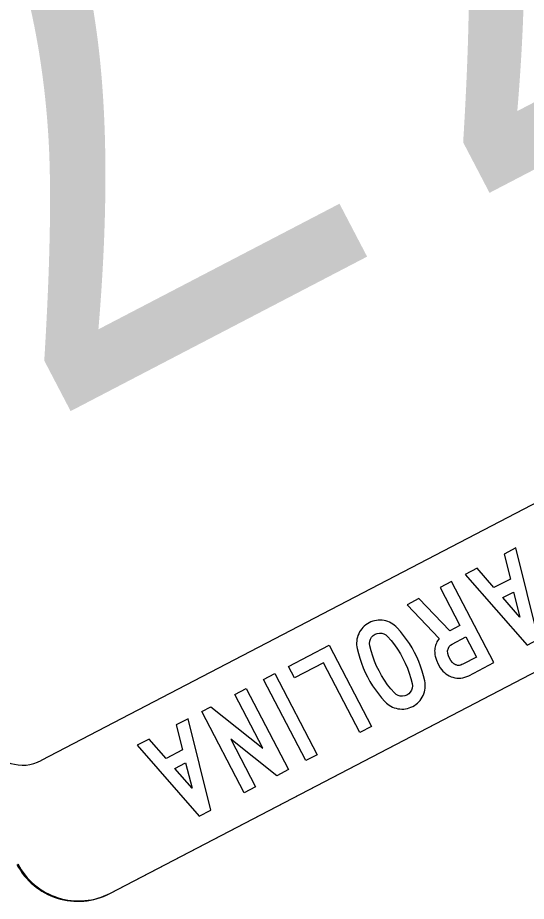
# Model space of a CAD drawing. Extents: x 2001876 to 2025694, y 804561 to 868938.
# Drawn here: x 2012234.58 to 2012255.66, y 823533.28 to 823569.94 of the extents above; entities that cross this region are included whole.
import ezdxf

# ---------------------------------------------------------------- set-up
doc = ezdxf.new("R2010")
doc.units = 0
doc.layers.add('TR SN EXTRUDED PANEL SIGNS- MOUNTED OVERHEAD', color=7, linetype='Continuous')

msp = doc.modelspace()

# ---------------------------------------------------------------- linework, layer by layer
at = {"layer": 'TR SN EXTRUDED PANEL SIGNS- MOUNTED OVERHEAD'}
for p, q in [((2012238.39, 823533.606), (2012300.687, 823566.097)), ((2012238.422, 823533.623), (2012300.72, 823566.114)), ((2012235.555, 823539.12), (2012235.555, 823539.12)), ((2012234.577, 823534.831), (2012234.577, 823534.831)), ((2012238.423, 823533.622), (2012238.422, 823533.623))]:
    msp.add_line(p, q, dxfattribs=at)
for points in [[(2012297.847, 823571.622), (2012297.846, 823571.623), (2012274.85, 823559.615), (2012274.981, 823559.48), (2012275.854, 823559.707), (2012276.263, 823559.39), (2012276.671, 823559.43), (2012277.253, 823559.302), (2012277.946, 823558.492), (2012277.484, 823556.231), (2012275.651, 823554.247), (2012275.566, 823553.845), (2012269.857, 823551.127), (2012267.951, 823552.002), (2012264.509, 823550.284), (2012262.95, 823550.815), (2012259.878, 823551.806), (2012235.555, 823539.12)], [(2012255.696, 823543.906), (2012256.17, 823544.153), (2012255.23, 823547.943), (2012254.74, 823547.687), (2012254.997, 823546.65), (2012254.319, 823546.297), (2012253.616, 823547.101), (2012253.126, 823546.846), (2012255.696, 823543.906)], [(2012252.051, 823544.188), (2012252.015, 823544.141), (2012251.984, 823544.091), (2012251.955, 823544.042), (2012251.931, 823543.992), (2012251.91, 823543.941), (2012251.892, 823543.889), (2012251.879, 823543.837), (2012251.869, 823543.783), (2012251.862, 823543.729), (2012251.859, 823543.674), (2012251.86, 823543.618), (2012251.864, 823543.562), (2012251.872, 823543.504), (2012251.884, 823543.446), (2012251.932, 823543.28), (2012252.003, 823543.118), (2012252.093, 823542.97), (2012252.203, 823542.834), (2012252.262, 823542.773), (2012252.324, 823542.72), (2012252.391, 823542.674), (2012252.462, 823542.633), (2012252.537, 823542.601), (2012252.616, 823542.575), (2012252.699, 823542.556), (2012252.784, 823542.543), (2012252.868, 823542.54), (2012252.951, 823542.544), (2012253.032, 823542.557), (2012253.113, 823542.577), (2012253.193, 823542.605), (2012253.271, 823542.641), (2012254.312, 823543.184), (2012252.557, 823546.549), (2012252.081, 823546.3), (2012252.903, 823544.724), (2012252.484, 823544.505), (2012251.206, 823545.844), (2012250.715, 823545.588), (2012252.051, 823544.188)], [(2012255.13, 823546.114), (2012255.396, 823545.065), (2012254.683, 823545.88), (2012255.13, 823546.114)], [(2012249.179, 823542.407), (2012249.289, 823542.226), (2012249.407, 823542.051), (2012249.531, 823541.883), (2012249.663, 823541.721), (2012249.801, 823541.566), (2012249.857, 823541.509), (2012249.917, 823541.458), (2012249.979, 823541.413), (2012250.045, 823541.373), (2012250.113, 823541.34), (2012250.185, 823541.312), (2012250.261, 823541.289), (2012250.339, 823541.272), (2012250.419, 823541.262), (2012250.498, 823541.258), (2012250.576, 823541.26), (2012250.653, 823541.269), (2012250.729, 823541.284), (2012250.804, 823541.306), (2012250.878, 823541.335), (2012250.952, 823541.369), (2012251.023, 823541.41), (2012251.089, 823541.455), (2012251.15, 823541.505), (2012251.206, 823541.558), (2012251.257, 823541.617), (2012251.303, 823541.679), (2012251.345, 823541.747), (2012251.382, 823541.819), (2012251.413, 823541.892), (2012251.437, 823541.968), (2012251.456, 823542.043), (2012251.468, 823542.119), (2012251.473, 823542.196), (2012251.473, 823542.273), (2012251.466, 823542.351), (2012251.452, 823542.43), (2012251.402, 823542.634), (2012251.343, 823542.834), (2012251.276, 823543.032), (2012251.2, 823543.227), (2012251.115, 823543.42), (2012251.021, 823543.609), (2012250.921, 823543.792), (2012250.812, 823543.972), (2012250.696, 823544.144), (2012250.573, 823544.312), (2012250.442, 823544.476), (2012250.303, 823544.633), (2012250.247, 823544.69), (2012250.187, 823544.741), (2012250.124, 823544.787), (2012250.058, 823544.827), (2012249.989, 823544.861), (2012249.916, 823544.89), (2012249.84, 823544.913), (2012249.761, 823544.93), (2012249.68, 823544.943), (2012249.601, 823544.947), (2012249.522, 823544.946), (2012249.444, 823544.937), (2012249.367, 823544.922), (2012249.292, 823544.9), (2012249.217, 823544.873), (2012249.144, 823544.837), (2012249.072, 823544.797), (2012249.006, 823544.751), (2012248.944, 823544.702), (2012248.888, 823544.647), (2012248.836, 823544.588), (2012248.79, 823544.524), (2012248.748, 823544.457), (2012248.712, 823544.384), (2012248.681, 823544.309), (2012248.657, 823544.234), (2012248.64, 823544.157), (2012248.629, 823544.08), (2012248.624, 823544.002), (2012248.626, 823543.924), (2012248.634, 823543.846), (2012248.649, 823543.766), (2012248.699, 823543.563), (2012248.757, 823543.363), (2012248.825, 823543.165), (2012248.9, 823542.972), (2012248.984, 823542.781), (2012249.076, 823542.595), (2012249.179, 823542.407)], [(2012249.454, 823543.043), (2012249.367, 823543.248), (2012249.291, 823543.457), (2012249.225, 823543.67), (2012249.17, 823543.887), (2012249.16, 823543.98), (2012249.169, 823544.072), (2012249.2, 823544.161), (2012249.248, 823544.242), (2012249.312, 823544.309), (2012249.392, 823544.361), (2012249.481, 823544.396), (2012249.572, 823544.409), (2012249.667, 823544.403), (2012249.758, 823544.375), (2012249.839, 823544.331), (2012249.91, 823544.268), (2012250.056, 823544.099), (2012250.193, 823543.924), (2012250.32, 823543.742), (2012250.437, 823543.555), (2012250.546, 823543.36), (2012250.644, 823543.158), (2012250.732, 823542.953), (2012250.808, 823542.744), (2012250.873, 823542.532), (2012250.928, 823542.316), (2012250.939, 823542.222), (2012250.929, 823542.131), (2012250.898, 823542.042), (2012250.849, 823541.961), (2012250.786, 823541.894), (2012250.706, 823541.841), (2012250.618, 823541.806), (2012250.526, 823541.792), (2012250.432, 823541.799), (2012250.341, 823541.825), (2012250.261, 823541.867), (2012250.192, 823541.928), (2012250.046, 823542.095), (2012249.91, 823542.27), (2012249.782, 823542.453), (2012249.663, 823542.644), (2012249.553, 823542.842), (2012249.454, 823543.043)], [(2012253.587, 823543.412), (2012253.023, 823543.117), (2012252.985, 823543.101), (2012252.95, 823543.086), (2012252.914, 823543.077), (2012252.879, 823543.071), (2012252.845, 823543.069), (2012252.812, 823543.071), (2012252.78, 823543.076), (2012252.747, 823543.087), (2012252.717, 823543.099), (2012252.686, 823543.117), (2012252.657, 823543.138), (2012252.628, 823543.163), (2012252.599, 823543.192), (2012252.533, 823543.275), (2012252.478, 823543.368), (2012252.435, 823543.464), (2012252.405, 823543.565), (2012252.398, 823543.679), (2012252.428, 823543.791), (2012252.467, 823543.859), (2012252.519, 823543.915), (2012252.584, 823543.957), (2012253.149, 823544.252), (2012253.587, 823543.412)], [(2012242.102, 823536.816), (2012242.576, 823537.063), (2012241.636, 823540.853), (2012241.146, 823540.597), (2012241.403, 823539.56), (2012240.725, 823539.207), (2012240.022, 823540.011), (2012239.532, 823539.756), (2012242.102, 823536.816)], [(2012241.536, 823539.024), (2012241.802, 823537.975), (2012241.089, 823538.791), (2012241.536, 823539.024)]]:
    msp.add_lwpolyline(points, dxfattribs=at)
for points in [[(2012245.802, 823543.026), (2012247.485, 823543.904), (2012249.24, 823540.539), (2012248.764, 823540.29), (2012247.257, 823543.179), (2012246.05, 823542.55), (2012245.802, 823543.026)], [(2012244.762, 823542.484), (2012245.234, 823542.73), (2012246.989, 823539.365), (2012246.517, 823539.119), (2012244.762, 823542.484)], [(2012242.206, 823541.15), (2012242.581, 823541.346), (2012244.734, 823539.636), (2012243.572, 823541.863), (2012244.048, 823542.111), (2012245.803, 823538.746), (2012245.318, 823538.494), (2012243.409, 823540.006), (2012244.437, 823538.034), (2012243.961, 823537.786), (2012242.206, 823541.15)]]:
    msp.add_lwpolyline(points, close=True, dxfattribs=at)
for centre, radius, start, end in [((2012234.785, 823540.59), 1.66, 207.6427, 297.6426), ((2012237.072, 823536.133), 2.851, 207.5444, 297.5446), ((2012237.105, 823536.15), 2.851, 207.5444, 297.5446)]:
    msp.add_arc(centre, radius, start, end, dxfattribs=at)

# ---------------------------------------------------------------- texts
for p in [(2012257.265, 823590.022), (2012239.902, 823580.967)]:
    msp.add_text('7', height=22.8, rotation=207.5444, dxfattribs=at).set_placement(p)

doc.saveas('drawing.dxf')
